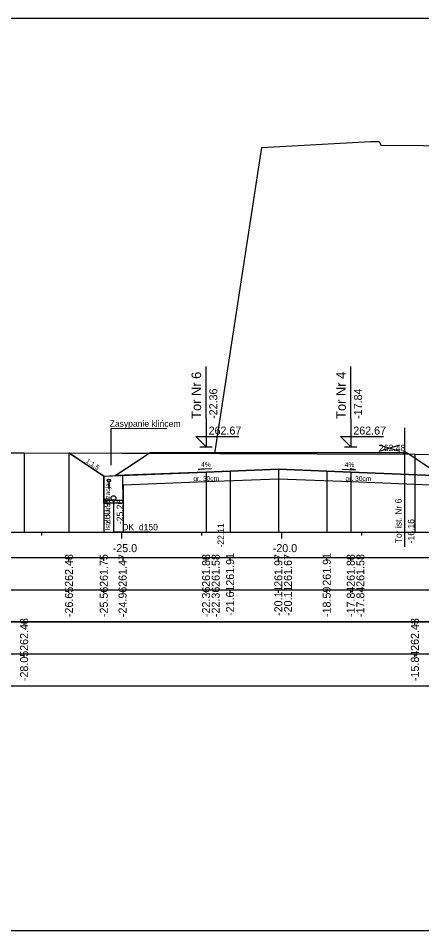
# Model space of a CAD drawing. Extents: x 6516023 to 6560129, y 5513077 to 5529206.
# Drawn here: x 6518592.68 to 6518605.29, y 5514484.66 to 5514513.16 of the extents above; entities that cross this region are included whole.
import ezdxf

# ---------------------------------------------------------------- set-up
doc = ezdxf.new("R2010")
doc.units = 0
for name, color, linetype in [('IR_default', 7, 'Continuous'), ('TOR_PRZEK_P-inne branze', 7, 'Continuous'), ('TOR_PRZEK_P-kable', 7, 'Continuous'), ('TOR_PRZEK_P-komponent', 7, 'Continuous'), ('TOR_PRZEK_P-odwodnienie', 7, 'Continuous'), ('TOR_PRZEK_P-opisy', 7, 'Continuous'), ('TOR_PRZEK_P-tabelka istniejace', 7, 'Continuous'), ('TOR_PRZEK_P-tabelka projektowane', 7, 'Continuous'), ('TOR_PRZEK_P-teren istniejacy', 7, 'Continuous'), ('TOR_PRZEK_P-tory istniejace', 7, 'Continuous'), ('TOR_PRZEK_P-tory projektowane', 7, 'Continuous'), ('TOR_PRZEK_P-uklad odniesienia', 7, 'Continuous'), ('TOR_PRZEK_P-warstwa ochronna I', 7, 'Continuous'), ('TOR_PRZEK_P-warstwa ochronna II', 7, 'Continuous'), ('TOR_RAMKI-ramka+tabelka 1', 7, 'Continuous')]:
    doc.layers.add(name, color=color, linetype=linetype)

msp = doc.modelspace()

# ---------------------------------------------------------------- linework, layer by layer
at = {"layer": 'IR_default'}
msp.add_lwpolyline([(6518594.264, 5514499.582), (6518595.353, 5514498.855), (6518595.713, 5514498.87), (6518595.963, 5514499.036), (6518596.798, 5514499.593), (6518597.603, 5514499.593), (6518600.298, 5514499.593), (6518601.318, 5514499.593), (6518602.123, 5514499.593), (6518604.818, 5514499.593), (6518605.068, 5514499.426), (6518605.903, 5514498.869), (6518609.365, 5514498.997), (6518613.173, 5514498.866), (6518613.423, 5514499.033), (6518614.263, 5514499.593), (6518615.068, 5514499.593), (6518617.763, 5514499.593), (6518618.085, 5514499.593), (6518619.163, 5514499.593), (6518621.858, 5514499.593), (6518622.663, 5514499.593), (6518623.497, 5514499.037), (6518623.746, 5514498.87)], dxfattribs=at)
at = {"layer": 'TOR_PRZEK_P-inne branze'}
msp.add_lwpolyline([(6518598.818, 5514499.564), (6518600.293, 5514509.118), (6518603.686, 5514509.309), (6518603.959, 5514509.31), (6518604.007, 5514509.191), (6518610.658, 5514509.137), (6518617.86, 5514509.066), (6518617.917, 5514509.186), (6518618.239, 5514509.186), (6518622.453, 5514509.007), (6518624.418, 5514499.456)], dxfattribs=at)
at = {"layer": 'TOR_PRZEK_P-kable'}
msp.add_line((6518595.513, 5514498.715), (6518595.513, 5514498.445), dxfattribs=at)
msp.add_circle((6518595.513, 5514498.715), 0.05, dxfattribs=at)
at = {"layer": 'TOR_PRZEK_P-komponent'}
for p, q in [((6518595.353, 5514498.855), (6518594.264, 5514499.582)), ((6518594.264, 5514499.582), (6518596.767, 5514499.572))]:
    msp.add_line(p, q, dxfattribs=at)
msp.add_lwpolyline([(6518623.746, 5514498.87), (6518620.913, 5514498.984), (6518620.163, 5514499.014), (6518618.518, 5514499.08), (6518616.763, 5514499.009), (6518616.013, 5514498.979), (6518613.173, 5514498.866), (6518609.365, 5514498.997), (6518605.903, 5514498.869), (6518603.068, 5514498.983), (6518602.318, 5514499.013), (6518600.806, 5514499.073), (6518599.298, 5514499.013), (6518598.548, 5514498.983), (6518595.713, 5514498.87), (6518596.798, 5514499.593), (6518600.298, 5514499.593), (6518601.318, 5514499.593), (6518604.818, 5514499.593), (6518605.903, 5514498.869)], dxfattribs=at)
at = {"layer": 'TOR_PRZEK_P-odwodnienie'}
for p, q in [((6518595.356, 5514498.013), (6518595.353, 5514498.855)), ((6518595.956, 5514498.014), (6518595.953, 5514498.879)), ((6518595.955, 5514498.093), (6518595.355, 5514498.093)), ((6518595.956, 5514498.013), (6518595.356, 5514498.013))]:
    msp.add_line(p, q, dxfattribs=at)
msp.add_lwpolyline([(6518595.655, 5514498.093), (6518595.655, 5514497.111), (6518596.8, 5514497.111)], dxfattribs=at)
for centre, radius in [((6518595.655, 5514498.168), 0.075), ((6518595.655, 5514498.093), 0.03)]:
    msp.add_circle(centre, radius, dxfattribs=at)
at = {"layer": 'TOR_PRZEK_P-opisy'}
msp.add_line((6518595.586, 5514499.2), (6518595.586, 5514500.347), dxfattribs=at)
msp.add_line((6518595.586, 5514499.2), (6518595.586, 5514500.347), dxfattribs=at)
for points in [[(6518597.318, 5514500.336), (6518595.586, 5514500.347)], [(6518598.717, 5514499.08), (6518598.299, 5514499.061), (6518598.467, 5514499.089)], [(6518602.799, 5514499.075), (6518603.217, 5514499.056), (6518603.049, 5514499.085)]]:
    msp.add_lwpolyline(points, dxfattribs=at)
at = {"layer": 'TOR_PRZEK_P-tabelka istniejace'}
for p, q in [((6518592.863, 5514494.206), (6518592.863, 5514494.306)), ((6518605.071, 5514494.206), (6518605.071, 5514494.306)), ((6518544.663, 5514493.306), (6518688.463, 5514493.306)), ((6518592.863, 5514493.206), (6518592.863, 5514493.306)), ((6518605.071, 5514493.206), (6518605.071, 5514493.306))]:
    msp.add_line(p, q, dxfattribs=at)
for points in [[(6518592.863, 5514499.587), (6518592.863, 5514497.306), (6518592.863, 5514497.176), (6518592.863, 5514497.106)], [(6518605.071, 5514499.541), (6518605.071, 5514497.306), (6518605.071, 5514497.176), (6518605.071, 5514497.106)]]:
    msp.add_lwpolyline(points, dxfattribs=at)
msp.add_lwpolyline([(6518544.663, 5514494.306), (6518544.663, 5514492.306), (6518688.463, 5514492.306), (6518688.463, 5514494.306)], close=True, dxfattribs=at)
at = {"layer": 'TOR_PRZEK_P-tabelka projektowane'}
for p, q in [((6518594.264, 5514496.206), (6518594.264, 5514496.306)), ((6518595.353, 5514496.206), (6518595.353, 5514496.306)), ((6518595.954, 5514496.206), (6518595.954, 5514496.306)), ((6518598.548, 5514496.206), (6518598.548, 5514496.306)), ((6518598.548, 5514496.206), (6518598.548, 5514496.306)), ((6518599.298, 5514496.206), (6518599.298, 5514496.306)), ((6518600.806, 5514496.206), (6518600.806, 5514496.306)), ((6518600.806, 5514496.206), (6518600.806, 5514496.306)), ((6518602.318, 5514496.206), (6518602.318, 5514496.306)), ((6518603.068, 5514496.206), (6518603.068, 5514496.306)), ((6518603.068, 5514496.206), (6518603.068, 5514496.306)), ((6518544.663, 5514495.306), (6518688.463, 5514495.306)), ((6518594.264, 5514495.206), (6518594.264, 5514495.306)), ((6518595.353, 5514495.206), (6518595.353, 5514495.306)), ((6518595.954, 5514495.206), (6518595.954, 5514495.306)), ((6518598.548, 5514495.206), (6518598.548, 5514495.306)), ((6518598.548, 5514495.206), (6518598.548, 5514495.306)), ((6518599.298, 5514495.206), (6518599.298, 5514495.306)), ((6518600.806, 5514495.206), (6518600.806, 5514495.306)), ((6518600.806, 5514495.206), (6518600.806, 5514495.306)), ((6518602.318, 5514495.206), (6518602.318, 5514495.306)), ((6518603.068, 5514495.206), (6518603.068, 5514495.306)), ((6518603.068, 5514495.206), (6518603.068, 5514495.306))]:
    msp.add_line(p, q, dxfattribs=at)
for points in [[(6518594.264, 5514499.582), (6518594.264, 5514497.306), (6518594.264, 5514497.176), (6518594.264, 5514497.106)], [(6518598.548, 5514498.983), (6518598.548, 5514497.306), (6518598.548, 5514497.176), (6518598.548, 5514497.106)], [(6518599.298, 5514499.013), (6518599.298, 5514497.306), (6518599.298, 5514497.176), (6518599.298, 5514497.106)], [(6518600.806, 5514499.073), (6518600.806, 5514497.306), (6518600.806, 5514497.176), (6518600.806, 5514497.106)], [(6518602.318, 5514499.013), (6518602.318, 5514497.306), (6518602.318, 5514497.176), (6518602.318, 5514497.106)], [(6518603.068, 5514498.983), (6518603.068, 5514497.306), (6518603.068, 5514497.176), (6518603.068, 5514497.106)], [(6518595.353, 5514498.855), (6518595.353, 5514497.306), (6518595.353, 5514497.176), (6518595.353, 5514497.106)], [(6518598.548, 5514498.683), (6518598.548, 5514497.306), (6518598.548, 5514497.176), (6518598.548, 5514497.106)], [(6518600.806, 5514498.773), (6518600.806, 5514497.306), (6518600.806, 5514497.176), (6518600.806, 5514497.106)], [(6518603.068, 5514498.683), (6518603.068, 5514497.306), (6518603.068, 5514497.176), (6518603.068, 5514497.106)], [(6518595.954, 5514498.579), (6518595.954, 5514497.306), (6518595.954, 5514497.176), (6518595.954, 5514497.106)]]:
    msp.add_lwpolyline(points, dxfattribs=at)
msp.add_lwpolyline([(6518544.663, 5514496.306), (6518544.663, 5514494.306), (6518688.463, 5514494.306), (6518688.463, 5514496.306)], close=True, dxfattribs=at)
at = {"layer": 'TOR_PRZEK_P-teren istniejacy'}
msp.add_lwpolyline([(6518591.422, 5514499.582), (6518592.863, 5514499.587), (6518605.071, 5514499.541), (6518605.501, 5514499.53)], dxfattribs=at)
at = {"layer": 'TOR_PRZEK_P-tory istniejace'}
for p, q in [((6518604.751, 5514500.362), (6518604.751, 5514496.642)), ((6518603.952, 5514499.634), (6518604.604, 5514499.837)), ((6518603.952, 5514499.837), (6518604.604, 5514499.634)), ((6518604.752, 5514499.587), (6518603.886, 5514499.587))]:
    msp.add_line(p, q, dxfattribs=at)
msp.add_circle((6518604.752, 5514499.587), 0.035, dxfattribs=at)
at = {"layer": 'TOR_PRZEK_P-tory projektowane'}
for p, q in [((6518598.548, 5514500.651), (6518598.548, 5514502.283)), ((6518603.068, 5514500.65), (6518603.068, 5514502.283)), ((6518598.548, 5514500.651), (6518598.548, 5514499.773)), ((6518603.068, 5514500.65), (6518603.068, 5514499.773)), ((6518598.548, 5514499.773), (6518598.229, 5514500.092)), ((6518598.229, 5514500.092), (6518599.573, 5514500.092)), ((6518603.068, 5514499.773), (6518602.749, 5514500.092)), ((6518602.749, 5514500.092), (6518604.093, 5514500.092)), ((6518598.356, 5514499.773), (6518598.74, 5514499.773)), ((6518602.877, 5514499.773), (6518603.26, 5514499.773))]:
    msp.add_line(p, q, dxfattribs=at)
at = {"layer": 'TOR_PRZEK_P-uklad odniesienia'}
for p, q in [((6518548.463, 5514497.106), (6518688.463, 5514497.106)), ((6518593.413, 5514497.006), (6518593.413, 5514497.106)), ((6518595.913, 5514496.906), (6518595.913, 5514497.106)), ((6518598.413, 5514497.006), (6518598.413, 5514497.106)), ((6518600.913, 5514496.906), (6518600.913, 5514497.106)), ((6518603.413, 5514497.006), (6518603.413, 5514497.106))]:
    msp.add_line(p, q, dxfattribs=at)
at = {"layer": 'TOR_PRZEK_P-warstwa ochronna I'}
msp.add_lwpolyline([(6518595.954, 5514498.579), (6518598.548, 5514498.683), (6518600.806, 5514498.773), (6518603.068, 5514498.683), (6518605.566, 5514498.583)], dxfattribs=at)
at = {"layer": 'TOR_PRZEK_P-warstwa ochronna II'}
msp.add_lwpolyline([(6518594.264, 5514499.582), (6518595.353, 5514498.855), (6518598.548, 5514498.983), (6518599.298, 5514499.013), (6518600.806, 5514499.073), (6518602.318, 5514499.013), (6518603.068, 5514498.983), (6518605.903, 5514498.869), (6518609.365, 5514498.997), (6518613.173, 5514498.866), (6518616.013, 5514498.979), (6518616.763, 5514499.009), (6518618.518, 5514499.08), (6518620.163, 5514499.014), (6518620.913, 5514498.984), (6518623.746, 5514498.87), (6518624.011, 5514498.644), (6518625.067, 5514498.654)], dxfattribs=at)
at = {"layer": 'TOR_RAMKI-ramka+tabelka 1'}
msp.add_lwpolyline([(6518542.013, 5514513.156), (6518789.513, 5514513.156), (6518789.513, 5514484.656), (6518542.013, 5514484.656)], close=True, dxfattribs=at)

# ---------------------------------------------------------------- texts
at = {"layer": 'TOR_PRZEK_P-kable'}
msp.add_text('Istn. kanalizacja', height=0.14999, rotation=90.0511, dxfattribs=at).set_placement((6518595.55, 5514497.158))
at = {"layer": 'TOR_PRZEK_P-odwodnienie'}
for s, rotation, p in [('260.99', 90, (6518595.555, 5514497.357)), ('-25.26', 90, (6518595.955, 5514497.357)), ('DK_d150', 360, (6518595.929, 5514497.163))]:
    msp.add_text(s, height=0.2, rotation=rotation, dxfattribs=at).set_placement(p)
at = {"layer": 'TOR_PRZEK_P-opisy'}
for s, height, rotation, p in [('Zasypanie klińcem', 0.2, 359.9489, (6518595.535, 5514500.396)), ('1:1,5', 0.15, 325.9299, (6518594.775, 5514499.297)), ('4%', 0.15, 0.1515, (6518598.394, 5514499.145)), ('4%', 0.15, 359.8485, (6518602.878, 5514499.141))]:
    msp.add_text(s, height=height, rotation=rotation, dxfattribs=at).set_placement(p)
at = {"layer": 'TOR_PRZEK_P-tabelka istniejace'}
for s, p in [('262.48', (6518592.988, 5514493.398)), ('262.43', (6518605.196, 5514493.398)), ('-28.05', (6518592.988, 5514492.453)), ('-15.84', (6518605.196, 5514492.455))]:
    msp.add_text(s, height=0.25, rotation=90, dxfattribs=at).set_placement(p)
at = {"layer": 'TOR_PRZEK_P-tabelka projektowane'}
for s, p in [('262.48', (6518594.389, 5514495.398)), ('261.75', (6518595.478, 5514495.397)), ('261.47', (6518596.064, 5514495.398)), ('261.88', (6518598.673, 5514495.398)), ('261.58', (6518598.973, 5514495.398)), ('261.91', (6518599.423, 5514495.433)), ('261.97', (6518600.931, 5514495.398)), ('261.67', (6518601.231, 5514495.398)), ('261.91', (6518602.443, 5514495.433)), ('261.88', (6518603.193, 5514495.398)), ('261.58', (6518603.493, 5514495.398)), ('-26.65', (6518594.389, 5514494.453)), ('-25.56', (6518595.478, 5514494.454)), ('-24.96', (6518596.064, 5514494.454)), ('-22.36', (6518598.673, 5514494.454)), ('-22.36', (6518598.973, 5514494.454)), ('-21.61', (6518599.423, 5514494.489)), ('-20.11', (6518600.931, 5514494.489)), ('-20.11', (6518601.231, 5514494.489)), ('-18.59', (6518602.443, 5514494.455)), ('-17.84', (6518603.193, 5514494.455)), ('-17.84', (6518603.493, 5514494.455))]:
    msp.add_text(s, height=0.25, rotation=90, dxfattribs=at).set_placement(p)
at = {"layer": 'TOR_PRZEK_P-tory istniejace'}
msp.add_text('262.48', height=0.2, dxfattribs=at).set_placement((6518603.952, 5514499.637))
for s, rotation, p in [('Tor ist. Nr 6', 90.0511, (6518604.658, 5514496.757)), ('-16.16', 90, (6518605.052, 5514496.757)), ('-22.11', 90, (6518599.106, 5514496.625))]:
    msp.add_text(s, height=0.2, rotation=rotation, dxfattribs=at).set_placement(p)
at = {"layer": 'TOR_PRZEK_P-tory projektowane'}
for s, height, p in [('Tor Nr 6', 0.3, (6518598.394, 5514500.645)), ('Tor Nr 4', 0.3, (6518602.914, 5514500.644)), ('-22.36', 0.25, (6518598.898, 5514500.643)), ('-17.84', 0.25, (6518603.418, 5514500.643))]:
    msp.add_text(s, height=height, rotation=90, dxfattribs=at).set_placement(p)
for p in [(6518598.628, 5514500.153), (6518603.148, 5514500.153)]:
    msp.add_text('262.67', height=0.25, dxfattribs=at).set_placement(p)
at = {"layer": 'TOR_PRZEK_P-uklad odniesienia'}
for s, p in [('-25.0', (6518595.632, 5514496.481)), ('-20.0', (6518600.632, 5514496.481))]:
    msp.add_text(s, height=0.25, dxfattribs=at).set_placement(p)
at = {"layer": 'TOR_PRZEK_P-warstwa ochronna I'}
for p in [(6518598.149, 5514498.706), (6518602.905, 5514498.706)]:
    msp.add_text('gr. 30cm', height=0.15, dxfattribs=at).set_placement(p)

doc.saveas('drawing.dxf')
